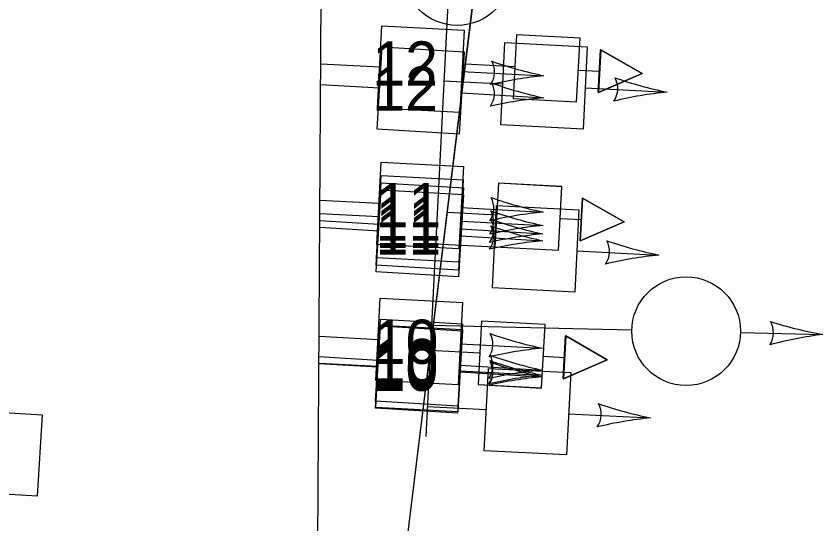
# Model space of a CAD drawing. Extents: x 647787 to 668496, y 640478 to 654412.
# Drawn here: x 662697.5 to 662756.9, y 647273.4 to 647310.8 of the extents above; entities that cross this region are included whole.
import ezdxf

# ---------------------------------------------------------------- set-up
doc = ezdxf.new("R2010")
doc.units = 0
for name, color, linetype in [('TEMP_DETECTION ZONE_Stage 2', 7, 'Continuous'), ('TEMP_SIGNAL POLES', 7, 'Continuous'), ('TEMP_SIGNAL_HEAD_STAGE 1A', 7, 'Continuous'), ('TEMP_SIGNAL_HEAD_STAGE 1B', 7, 'Continuous'), ('TEMP_SIGNAL_HEAD_STAGE 1C', 7, 'Continuous'), ('TEMP_SIGNAL_HEAD_STAGE 2', 7, 'Continuous'), ('TEMP_SIGNAL_HEAD_Stage 3', 7, 'Continuous'), ('TEMP_SIGNAL_HEAD_STAGE 5', 7, 'Continuous'), ('TEMP_SIGNAL_POLES_STAGE 1A', 7, 'Continuous'), ('TEMP_SIGNAL_POLES_STAGE 1B', 7, 'Continuous'), ('TEMP_SIGNAL_POLES_STAGE 1C', 7, 'Continuous'), ('TEMP_SIGNAL_POLES_STAGE 2', 7, 'Continuous'), ('TEMP_SIGNAL_POLES_STAGE 3', 7, 'Continuous'), ('TEMP_SIGNAL_POLES_STAGE 4', 7, 'Continuous'), ('TEMP_SIGNAL_POLES_STAGE 5', 7, 'Continuous'), ('TEXT_TEMP_SIGNAL_POLES_STAGE 2', 7, 'Continuous'), ('TEXT_TEMP_SIGNAL_POLES_STAGE 3', 7, 'Continuous'), ('TEXT_TEMP_SIGNAL_POLES_STAGE 4', 7, 'Continuous'), ('TEXT_TEMP_SIGNAL_POLES_STAGE 5', 7, 'Continuous')]:
    doc.layers.add(name, color=color, linetype=linetype)

msp = doc.modelspace()

# ---------------------------------------------------------------- linework, layer by layer
at = {"layer": 'TEMP_DETECTION ZONE_Stage 2'}
msp.add_lwpolyline([(662649.177, 647278.484), (662649.54, 647284.473), (662699.448, 647281.444), (662699.085, 647275.455)], close=True, dxfattribs=at)
at = {"layer": 'TEMP_SIGNAL POLES'}
for p, q in [((662734.906, 647342.67), (662719.583, 647217.361)), ((662734.908, 647342.672), (662719.586, 647217.362))]:
    msp.add_line(p, q, dxfattribs=at)
at = {"layer": 'TEMP_SIGNAL_HEAD_STAGE 1A'}
for p, q in [((662719.946, 647307.266), (662724.286, 647307.034)), ((662730.341, 647306.71), (662736.373, 647306.387)), ((662719.88, 647296.253), (662724.221, 647296.021)), ((662730.275, 647295.697), (662736.307, 647295.374)), ((662719.815, 647285.241), (662724.156, 647285.009)), ((662730.21, 647284.685), (662736.242, 647284.362))]:
    msp.add_line(p, q, dxfattribs=at)
for points in [[(662724.124, 647304.006), (662724.448, 647310.062), (662730.503, 647309.737), (662730.179, 647303.682)], [(662734.354, 647309.395), (662734.101, 647304.722), (662738.774, 647304.469), (662739.027, 647309.142)], [(662734.356, 647309.397), (662734.103, 647304.724), (662738.776, 647304.471), (662739.029, 647309.144)], [(662743.598, 647306.551), (662740.543, 647308.297), (662740.373, 647305.145)], [(662743.601, 647306.553), (662740.546, 647308.299), (662740.375, 647305.147)], [(662724.059, 647292.993), (662724.383, 647299.049), (662730.437, 647298.725), (662730.113, 647292.669)], [(662733.019, 647298.479), (662732.766, 647293.805), (662737.439, 647293.552), (662737.692, 647298.225)], [(662733.021, 647298.48), (662732.768, 647293.807), (662737.441, 647293.554), (662737.694, 647298.227)], [(662742.263, 647295.634), (662739.209, 647297.38), (662739.038, 647294.229)], [(662742.266, 647295.636), (662739.211, 647297.382), (662739.04, 647294.23)], [(662731.779, 647288.34), (662731.526, 647283.666), (662736.199, 647283.413), (662736.452, 647288.086)], [(662731.781, 647288.341), (662731.528, 647283.668), (662736.202, 647283.415), (662736.455, 647288.088)], [(662723.994, 647281.981), (662724.318, 647288.037), (662730.372, 647287.712), (662730.048, 647281.657)], [(662741.024, 647285.495), (662737.969, 647287.241), (662737.798, 647284.09)], [(662741.026, 647285.497), (662737.971, 647287.243), (662737.8, 647284.091)]]:
    msp.add_lwpolyline(points, close=True, dxfattribs=at)
for points in [[(662740.373, 647305.145), (662740.543, 647308.297), (662743.598, 647306.551), (662740.373, 647305.145)], [(662740.375, 647305.147), (662740.546, 647308.299), (662743.601, 647306.553), (662740.375, 647305.147)], [(662730.575, 647307.257), (662734.227, 647307.059)], [(662730.578, 647307.258), (662734.23, 647307.061)], [(662738.9, 647306.806), (662740.458, 647306.721)], [(662738.903, 647306.807), (662740.46, 647306.723)], [(662739.038, 647294.229), (662739.209, 647297.38), (662742.263, 647295.634), (662739.038, 647294.229)], [(662739.04, 647294.23), (662739.211, 647297.382), (662742.266, 647295.636), (662739.04, 647294.23)], [(662729.241, 647296.34), (662732.892, 647296.142)], [(662729.243, 647296.342), (662732.895, 647296.144)], [(662737.565, 647295.889), (662739.123, 647295.805)], [(662737.568, 647295.891), (662739.126, 647295.806)], [(662737.798, 647284.09), (662737.969, 647287.241), (662741.024, 647285.495), (662737.798, 647284.09)], [(662737.8, 647284.091), (662737.971, 647287.243), (662741.026, 647285.497), (662737.8, 647284.091)], [(662728.001, 647286.201), (662731.653, 647286.003)], [(662728.003, 647286.203), (662731.655, 647286.005)], [(662736.326, 647285.75), (662737.883, 647285.666)], [(662736.328, 647285.752), (662737.886, 647285.667)]]:
    msp.add_lwpolyline(points, dxfattribs=at)
msp.add_circle((662729.99, 647314.096), 4, dxfattribs=at)
for centre, radius, start, end in [((662731.113, 647306.667), 1.629, 325.08889, 28.78353), ((662742.335, 647335.249), 29.472, 250.58978, 258.32789), ((662739.22, 647277.052), 29.472, 95.54453, 103.28264), ((662731.048, 647295.655), 1.629, 325.08889, 28.78353), ((662742.27, 647324.236), 29.472, 250.58978, 258.32789), ((662739.155, 647266.039), 29.472, 95.54453, 103.28264), ((662730.983, 647284.642), 1.629, 325.08889, 28.78353), ((662742.204, 647313.224), 29.472, 250.58978, 258.32789), ((662739.089, 647255.027), 29.472, 95.54453, 103.28264)]:
    msp.add_arc(centre, radius, start, end, dxfattribs=at)
at = {"layer": 'TEMP_SIGNAL_HEAD_STAGE 1B'}
for p, q in [((662719.946, 647307.266), (662724.286, 647307.034)), ((662730.341, 647306.71), (662736.373, 647306.387)), ((662719.88, 647296.253), (662724.221, 647296.021)), ((662730.275, 647295.697), (662736.307, 647295.374)), ((662719.815, 647285.241), (662724.156, 647285.009)), ((662730.21, 647284.685), (662736.242, 647284.362))]:
    msp.add_line(p, q, dxfattribs=at)
for points in [[(662724.124, 647304.006), (662724.448, 647310.062), (662730.503, 647309.737), (662730.179, 647303.682)], [(662734.354, 647309.395), (662734.101, 647304.722), (662738.774, 647304.469), (662739.027, 647309.142)], [(662734.356, 647309.397), (662734.103, 647304.724), (662738.776, 647304.471), (662739.029, 647309.144)], [(662743.598, 647306.551), (662740.543, 647308.297), (662740.373, 647305.145)], [(662743.601, 647306.553), (662740.546, 647308.299), (662740.375, 647305.147)], [(662724.059, 647292.993), (662724.383, 647299.049), (662730.437, 647298.725), (662730.113, 647292.669)], [(662733.019, 647298.479), (662732.766, 647293.805), (662737.439, 647293.552), (662737.692, 647298.225)], [(662733.021, 647298.48), (662732.768, 647293.807), (662737.441, 647293.554), (662737.694, 647298.227)], [(662742.263, 647295.634), (662739.209, 647297.38), (662739.038, 647294.229)], [(662742.266, 647295.636), (662739.211, 647297.382), (662739.04, 647294.23)], [(662731.779, 647288.34), (662731.526, 647283.666), (662736.199, 647283.413), (662736.452, 647288.086)], [(662731.781, 647288.341), (662731.528, 647283.668), (662736.202, 647283.415), (662736.455, 647288.088)], [(662723.994, 647281.981), (662724.318, 647288.037), (662730.372, 647287.712), (662730.048, 647281.657)], [(662741.024, 647285.495), (662737.969, 647287.241), (662737.798, 647284.09)], [(662741.026, 647285.497), (662737.971, 647287.243), (662737.8, 647284.091)]]:
    msp.add_lwpolyline(points, close=True, dxfattribs=at)
for points in [[(662740.373, 647305.145), (662740.543, 647308.297), (662743.598, 647306.551), (662740.373, 647305.145)], [(662740.375, 647305.147), (662740.546, 647308.299), (662743.601, 647306.553), (662740.375, 647305.147)], [(662730.575, 647307.257), (662734.227, 647307.059)], [(662730.578, 647307.258), (662734.23, 647307.061)], [(662738.9, 647306.806), (662740.458, 647306.721)], [(662738.903, 647306.807), (662740.46, 647306.723)], [(662739.038, 647294.229), (662739.209, 647297.38), (662742.263, 647295.634), (662739.038, 647294.229)], [(662739.04, 647294.23), (662739.211, 647297.382), (662742.266, 647295.636), (662739.04, 647294.23)], [(662729.241, 647296.34), (662732.892, 647296.142)], [(662729.243, 647296.342), (662732.895, 647296.144)], [(662737.565, 647295.889), (662739.123, 647295.805)], [(662737.568, 647295.891), (662739.126, 647295.806)], [(662737.798, 647284.09), (662737.969, 647287.241), (662741.024, 647285.495), (662737.798, 647284.09)], [(662737.8, 647284.091), (662737.971, 647287.243), (662741.026, 647285.497), (662737.8, 647284.091)], [(662728.001, 647286.201), (662731.653, 647286.003)], [(662728.003, 647286.203), (662731.655, 647286.005)], [(662736.326, 647285.75), (662737.883, 647285.666)], [(662736.328, 647285.752), (662737.886, 647285.667)]]:
    msp.add_lwpolyline(points, dxfattribs=at)
msp.add_circle((662729.99, 647314.096), 4, dxfattribs=at)
for centre, radius, start, end in [((662731.113, 647306.667), 1.629, 325.08889, 28.78353), ((662742.335, 647335.249), 29.472, 250.58978, 258.32789), ((662739.22, 647277.052), 29.472, 95.54453, 103.28264), ((662731.048, 647295.655), 1.629, 325.08889, 28.78353), ((662742.27, 647324.236), 29.472, 250.58978, 258.32789), ((662739.155, 647266.039), 29.472, 95.54453, 103.28264), ((662730.983, 647284.642), 1.629, 325.08889, 28.78353), ((662742.204, 647313.224), 29.472, 250.58978, 258.32789), ((662739.089, 647255.027), 29.472, 95.54453, 103.28264)]:
    msp.add_arc(centre, radius, start, end, dxfattribs=at)
at = {"layer": 'TEMP_SIGNAL_HEAD_STAGE 1C'}
for p, q in [((662719.946, 647307.266), (662724.286, 647307.034)), ((662730.341, 647306.71), (662736.373, 647306.387)), ((662719.88, 647296.253), (662724.221, 647296.021)), ((662730.275, 647295.697), (662736.307, 647295.374)), ((662719.815, 647285.241), (662724.156, 647285.009)), ((662730.21, 647284.685), (662736.242, 647284.362))]:
    msp.add_line(p, q, dxfattribs=at)
for points in [[(662724.124, 647304.006), (662724.448, 647310.062), (662730.503, 647309.737), (662730.179, 647303.682)], [(662734.354, 647309.395), (662734.101, 647304.722), (662738.774, 647304.469), (662739.027, 647309.142)], [(662734.356, 647309.397), (662734.103, 647304.724), (662738.776, 647304.471), (662739.029, 647309.144)], [(662743.598, 647306.551), (662740.543, 647308.297), (662740.373, 647305.145)], [(662743.601, 647306.553), (662740.546, 647308.299), (662740.375, 647305.147)], [(662724.059, 647292.993), (662724.383, 647299.049), (662730.437, 647298.725), (662730.113, 647292.669)], [(662733.019, 647298.479), (662732.766, 647293.805), (662737.439, 647293.552), (662737.692, 647298.225)], [(662733.021, 647298.48), (662732.768, 647293.807), (662737.441, 647293.554), (662737.694, 647298.227)], [(662742.263, 647295.634), (662739.209, 647297.38), (662739.038, 647294.229)], [(662742.266, 647295.636), (662739.211, 647297.382), (662739.04, 647294.23)], [(662731.779, 647288.34), (662731.526, 647283.666), (662736.199, 647283.413), (662736.452, 647288.086)], [(662731.781, 647288.341), (662731.528, 647283.668), (662736.202, 647283.415), (662736.455, 647288.088)], [(662723.994, 647281.981), (662724.318, 647288.037), (662730.372, 647287.712), (662730.048, 647281.657)], [(662741.024, 647285.495), (662737.969, 647287.241), (662737.798, 647284.09)], [(662741.026, 647285.497), (662737.971, 647287.243), (662737.8, 647284.091)]]:
    msp.add_lwpolyline(points, close=True, dxfattribs=at)
for points in [[(662740.373, 647305.145), (662740.543, 647308.297), (662743.598, 647306.551), (662740.373, 647305.145)], [(662740.375, 647305.147), (662740.546, 647308.299), (662743.601, 647306.553), (662740.375, 647305.147)], [(662730.575, 647307.257), (662734.227, 647307.059)], [(662730.578, 647307.258), (662734.23, 647307.061)], [(662738.9, 647306.806), (662740.458, 647306.721)], [(662738.903, 647306.807), (662740.46, 647306.723)], [(662739.038, 647294.229), (662739.209, 647297.38), (662742.263, 647295.634), (662739.038, 647294.229)], [(662739.04, 647294.23), (662739.211, 647297.382), (662742.266, 647295.636), (662739.04, 647294.23)], [(662729.241, 647296.34), (662732.892, 647296.142)], [(662729.243, 647296.342), (662732.895, 647296.144)], [(662737.565, 647295.889), (662739.123, 647295.805)], [(662737.568, 647295.891), (662739.126, 647295.806)], [(662737.798, 647284.09), (662737.969, 647287.241), (662741.024, 647285.495), (662737.798, 647284.09)], [(662737.8, 647284.091), (662737.971, 647287.243), (662741.026, 647285.497), (662737.8, 647284.091)], [(662728.001, 647286.201), (662731.653, 647286.003)], [(662728.003, 647286.203), (662731.655, 647286.005)], [(662736.326, 647285.75), (662737.883, 647285.666)], [(662736.328, 647285.752), (662737.886, 647285.667)]]:
    msp.add_lwpolyline(points, dxfattribs=at)
msp.add_circle((662729.99, 647314.096), 4, dxfattribs=at)
for centre, radius, start, end in [((662731.113, 647306.667), 1.629, 325.08889, 28.78353), ((662742.335, 647335.249), 29.472, 250.58978, 258.32789), ((662739.22, 647277.052), 29.472, 95.54453, 103.28264), ((662731.048, 647295.655), 1.629, 325.08889, 28.78353), ((662742.27, 647324.236), 29.472, 250.58978, 258.32789), ((662739.155, 647266.039), 29.472, 95.54453, 103.28264), ((662730.983, 647284.642), 1.629, 325.08889, 28.78353), ((662742.204, 647313.224), 29.472, 250.58978, 258.32789), ((662739.089, 647255.027), 29.472, 95.54453, 103.28264)]:
    msp.add_arc(centre, radius, start, end, dxfattribs=at)
at = {"layer": 'TEMP_SIGNAL_HEAD_STAGE 2'}
for p, q in [((662719.946, 647307.266), (662724.286, 647307.034)), ((662730.341, 647306.71), (662736.373, 647306.387)), ((662719.886, 647297.241), (662724.227, 647297.009)), ((662730.281, 647296.685), (662736.313, 647296.362)), ((662719.827, 647287.226), (662724.167, 647286.994)), ((662730.222, 647286.67), (662736.254, 647286.347))]:
    msp.add_line(p, q, dxfattribs=at)
for points in [[(662724.124, 647304.006), (662724.448, 647310.062), (662730.503, 647309.737), (662730.179, 647303.682)], [(662724.065, 647293.981), (662724.389, 647300.037), (662730.443, 647299.713), (662730.119, 647293.657)], [(662724.005, 647283.966), (662724.329, 647290.022), (662730.384, 647289.698), (662730.06, 647283.642)]]:
    msp.add_lwpolyline(points, close=True, dxfattribs=at)
msp.add_circle((662729.99, 647314.096), 4, dxfattribs=at)
for centre, radius, start, end in [((662731.113, 647306.667), 1.629, 325.08889, 28.78353), ((662742.335, 647335.249), 29.472, 250.58978, 258.32789), ((662739.22, 647277.052), 29.472, 95.54453, 103.28264), ((662731.054, 647296.643), 1.629, 325.08889, 28.78353), ((662742.276, 647325.224), 29.472, 250.58978, 258.32789), ((662739.161, 647267.027), 29.472, 95.54453, 103.28264), ((662730.994, 647286.628), 1.629, 325.08889, 28.78353), ((662742.216, 647315.209), 29.472, 250.58978, 258.32789), ((662739.101, 647257.012), 29.472, 95.54453, 103.28264)]:
    msp.add_arc(centre, radius, start, end, dxfattribs=at)
at = {"layer": 'TEMP_SIGNAL_HEAD_Stage 3'}
for p, q in [((662719.946, 647307.266), (662724.286, 647307.034)), ((662730.341, 647306.71), (662736.373, 647306.387)), ((662719.874, 647295.238), (662724.213, 647294.976)), ((662730.265, 647294.611), (662736.295, 647294.248)), ((662719.815, 647285.224), (662724.154, 647284.962)), ((662730.206, 647284.597), (662736.235, 647284.233))]:
    msp.add_line(p, q, dxfattribs=at)
for points in [[(662724.124, 647304.006), (662724.448, 647310.062), (662730.503, 647309.737), (662730.179, 647303.682)], [(662724.031, 647291.95), (662724.396, 647298.003), (662730.448, 647297.638), (662730.083, 647291.585)], [(662723.971, 647281.935), (662724.336, 647287.989), (662730.388, 647287.623), (662730.023, 647281.57)]]:
    msp.add_lwpolyline(points, close=True, dxfattribs=at)
msp.add_circle((662729.99, 647314.096), 4, dxfattribs=at)
for centre, radius, start, end in [((662731.113, 647306.667), 1.629, 325.08889, 28.78353), ((662742.335, 647335.249), 29.472, 250.58978, 258.32789), ((662739.22, 647277.052), 29.472, 95.54453, 103.28264), ((662731.038, 647294.564), 1.629, 324.70052, 28.39516), ((662742.453, 647323.068), 29.472, 250.20141, 257.93952), ((662738.944, 647264.894), 29.472, 95.15616, 102.89427), ((662730.978, 647284.549), 1.629, 324.70052, 28.39516), ((662742.393, 647313.054), 29.472, 250.20141, 257.93952), ((662738.884, 647254.879), 29.472, 95.15616, 102.89427)]:
    msp.add_arc(centre, radius, start, end, dxfattribs=at)
at = {"layer": 'TEMP_SIGNAL_HEAD_STAGE 5'}
for p, q in [((662719.937, 647305.753), (662724.276, 647305.492)), ((662730.328, 647305.127), (662736.357, 647304.763)), ((662719.877, 647295.739), (662724.216, 647295.477)), ((662730.268, 647295.112), (662736.298, 647294.748)), ((662719.818, 647285.724), (662724.157, 647285.462)), ((662730.209, 647285.097), (662736.238, 647284.734))]:
    msp.add_line(p, q, dxfattribs=at)
for points in [[(662724.093, 647302.465), (662724.458, 647308.518), (662730.51, 647308.153), (662730.145, 647302.1)], [(662724.034, 647292.45), (662724.399, 647298.504), (662730.451, 647298.139), (662730.086, 647292.085)], [(662723.974, 647282.436), (662724.339, 647288.489), (662730.391, 647288.124), (662730.026, 647282.071)]]:
    msp.add_lwpolyline(points, close=True, dxfattribs=at)
msp.add_circle((662729.99, 647314.096), 4, dxfattribs=at)
for centre, radius, start, end in [((662731.1, 647305.079), 1.629, 324.70052, 28.39516), ((662742.515, 647333.584), 29.472, 250.20141, 257.93952), ((662739.006, 647275.409), 29.472, 95.15616, 102.89427), ((662731.041, 647295.065), 1.629, 324.70052, 28.39516), ((662742.456, 647323.569), 29.472, 250.20141, 257.93952), ((662738.947, 647265.395), 29.472, 95.15616, 102.89427), ((662730.981, 647285.05), 1.629, 324.70052, 28.39516), ((662742.396, 647313.554), 29.472, 250.20141, 257.93952), ((662738.887, 647255.38), 29.472, 95.15616, 102.89427)]:
    msp.add_arc(centre, radius, start, end, dxfattribs=at)
at = {"layer": 'TEMP_SIGNAL_POLES_STAGE 1A'}
for p, q in [((662719.403, 647215.872), (662720.154, 647342.307)), ((662730.515, 647335.73), (662727.677, 647279.857)), ((662729.006, 647306.016), (662733.347, 647305.796)), ((662739.402, 647305.488), (662745.435, 647305.182)), ((662728.397, 647294.032), (662732.738, 647293.811)), ((662738.793, 647293.504), (662744.826, 647293.198)), ((662728.092, 647288.039), (662738.503, 647287.793)), ((662738.503, 647287.793), (662742.833, 647287.69)), ((662750.83, 647287.5), (662756.893, 647287.357)), ((662727.788, 647282.047), (662732.129, 647281.827)), ((662738.184, 647281.519), (662744.217, 647281.213))]:
    msp.add_line(p, q, dxfattribs=at)
for points in [[(662733.193, 647302.767), (662733.501, 647308.824), (662739.556, 647308.517), (662739.248, 647302.46)], [(662732.584, 647290.783), (662732.892, 647296.84), (662738.947, 647296.532), (662738.64, 647290.476)], [(662731.975, 647278.798), (662732.283, 647284.855), (662738.338, 647284.548), (662738.031, 647278.491)]]:
    msp.add_lwpolyline(points, close=True, dxfattribs=at)
msp.add_circle((662746.832, 647287.595), 4, dxfattribs=at)
for centre, radius, start, end in [((662740.175, 647305.449), 1.629, 325.24696, 28.9416), ((662751.318, 647334.06), 29.472, 250.74785, 258.48596), ((662748.363, 647275.855), 29.472, 95.7026, 103.44071), ((662739.566, 647293.464), 1.629, 325.24696, 28.9416), ((662750.709, 647322.076), 29.472, 250.74785, 258.48596), ((662747.755, 647263.871), 29.472, 95.7026, 103.44071), ((662751.628, 647287.481), 1.629, 326.795, 30.48963), ((662761.988, 647316.383), 29.47, 252.30597, 260.04408), ((662760.619, 647258.121), 29.472, 97.26165, 104.99976), ((662738.957, 647281.479), 1.629, 325.24696, 28.9416), ((662750.1, 647310.091), 29.472, 250.74785, 258.48596), ((662747.146, 647251.886), 29.472, 95.7026, 103.44071)]:
    msp.add_arc(centre, radius, start, end, dxfattribs=at)
at = {"layer": 'TEMP_SIGNAL_POLES_STAGE 1B'}
msp.add_line((662719.403, 647215.872), (662720.154, 647342.307), dxfattribs=at)
at = {"layer": 'TEMP_SIGNAL_POLES_STAGE 1C'}
msp.add_line((662719.403, 647215.872), (662720.154, 647342.307), dxfattribs=at)
at = {"layer": 'TEMP_SIGNAL_POLES_STAGE 2'}
msp.add_line((662719.403, 647215.872), (662720.154, 647342.307), dxfattribs=at)
at = {"layer": 'TEMP_SIGNAL_POLES_STAGE 3'}
msp.add_line((662719.403, 647215.872), (662720.154, 647342.307), dxfattribs=at)
at = {"layer": 'TEMP_SIGNAL_POLES_STAGE 4'}
msp.add_line((662719.403, 647215.872), (662720.154, 647342.307), dxfattribs=at)
at = {"layer": 'TEMP_SIGNAL_POLES_STAGE 5'}
msp.add_line((662719.403, 647215.872), (662720.154, 647342.307), dxfattribs=at)

# ---------------------------------------------------------------- texts
at = {"layer": 'TEXT_TEMP_SIGNAL_POLES_STAGE 2'}
for s, p in [('12', (662723.742, 647305.665)), ('12', (662723.742, 647305.665)), ('12', (662723.742, 647305.665)), ('12', (662723.742, 647305.665)), ('11', (662723.985, 647295.241)), ('11', (662723.979, 647294.253)), ('11', (662723.979, 647294.253)), ('11', (662723.979, 647294.253)), ('10', (662723.776, 647285.19)), ('10', (662723.764, 647283.204)), ('10', (662723.764, 647283.204)), ('10', (662723.764, 647283.204))]:
    msp.add_text(s, height=3.25, dxfattribs=at).set_placement(p)
at = {"layer": 'TEXT_TEMP_SIGNAL_POLES_STAGE 3'}
for s, p in [('12', (662723.742, 647305.665)), ('11', (662723.985, 647293.227)), ('10', (662723.776, 647283.535))]:
    msp.add_text(s, height=3.25, dxfattribs=at).set_placement(p)
at = {"layer": 'TEXT_TEMP_SIGNAL_POLES_STAGE 4'}
msp.add_text('12', height=3.25, dxfattribs=at).set_placement((662723.742, 647305.665))
at = {"layer": 'TEXT_TEMP_SIGNAL_POLES_STAGE 5'}
for s, p in [('12', (662723.742, 647303.809)), ('11', (662723.985, 647293.717)), ('10', (662723.776, 647283.775))]:
    msp.add_text(s, height=3.25, dxfattribs=at).set_placement(p)

doc.saveas('drawing.dxf')
